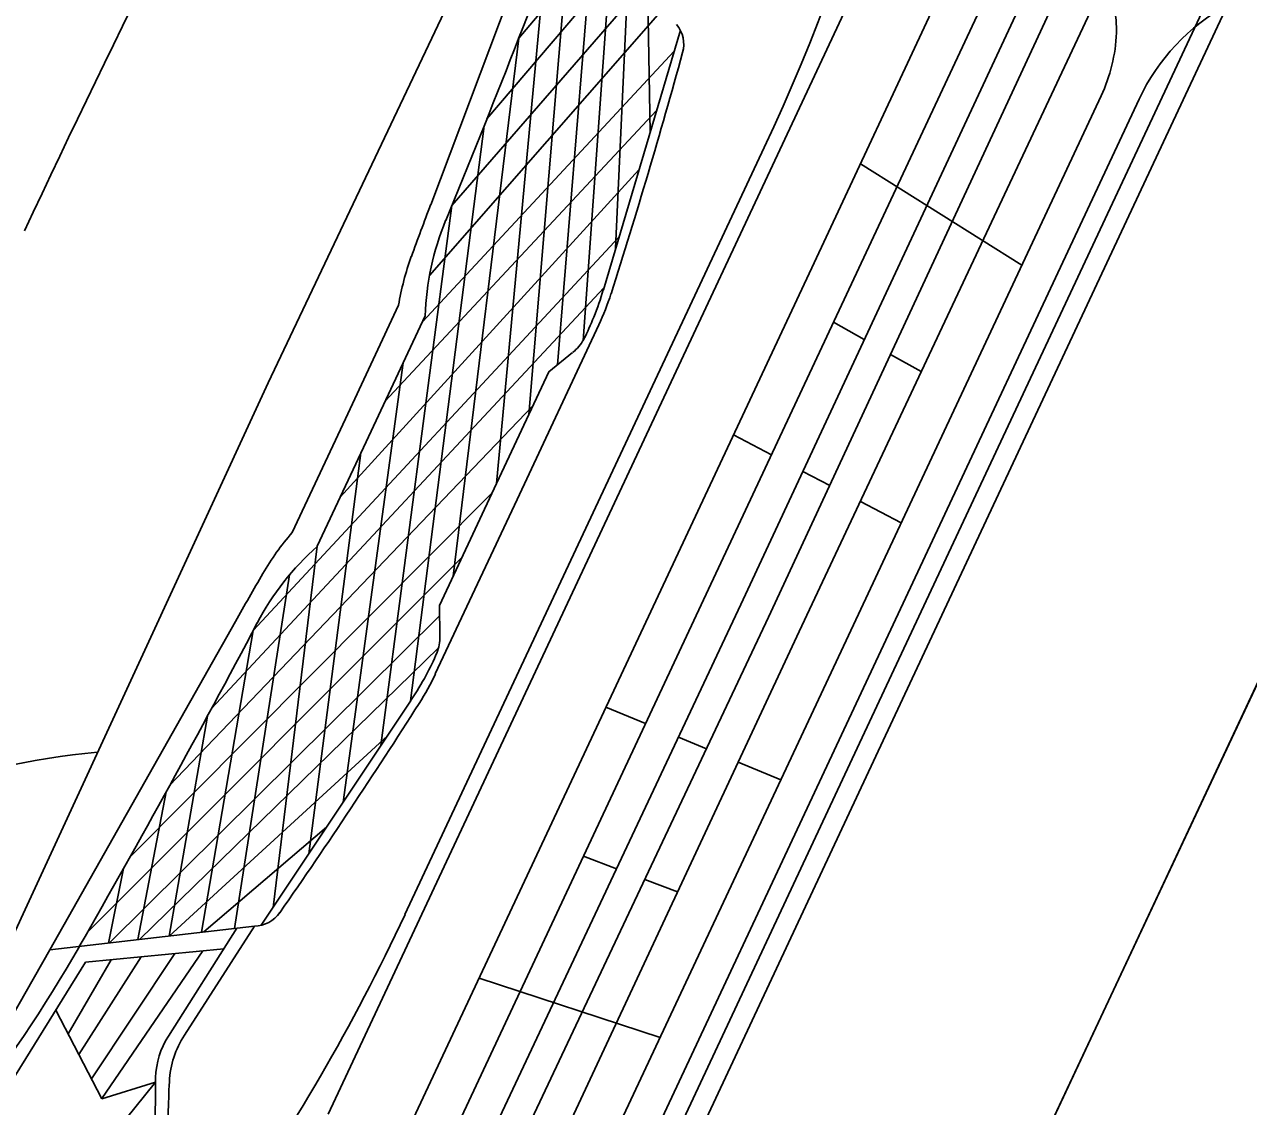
# Model space of a CAD drawing. Extents: x 14104283 to 14129344, y 8637090 to 8673339.
# Drawn here: x 14118391.48 to 14118404.47, y 8668246.12 to 8668257.6 of the extents above; entities that cross this region are included whole.
import ezdxf

# ---------------------------------------------------------------- set-up
doc = ezdxf.new("R2010")
doc.units = 0
for name, color, linetype in [('Cell', 7, 'Continuous'), ('Default', 7, 'Continuous'), ('Terrain', 7, 'Continuous')]:
    doc.layers.add(name, color=color, linetype=linetype)

msp = doc.modelspace()

# ---------------------------------------------------------------- linework, layer by layer
at = {"layer": 'Cell'}
for p, q in [((14118397.206, 8668259.428), (14118395.792, 8668255.686)), ((14118397.293, 8668258.936), (14118396.832, 8668253.461)), ((14118394.705, 8668246.04), (14118400.436, 8668258.273)), ((14118396.993, 8668258.143), (14118396.489, 8668252.728)), ((14118399.86, 8668255.07), (14118401.23, 8668257.995)), ((14118395.779, 8668254.934), (14118398.278, 8668257.785)), ((14118404.247, 8668257.801), (14118400.877, 8668250.607)), ((14118398.441, 8668257.536), (14118397.624, 8668254.785)), ((14118395.704, 8668254.445), (14118398.375, 8668257.315)), ((14118395.307, 8668253.598), (14118398.188, 8668256.684)), ((14118396.358, 8668256.521), (14118395.579, 8668250.424)), ((14118395.519, 8668248.157), (14118399.331, 8668256.292)), ((14118400.352, 8668256.12), (14118402.064, 8668255.045)), ((14118394.832, 8668252.584), (14118398.002, 8668256.057)), ((14118399.86, 8668255.07), (14118395.427, 8668245.608)), ((14118393.467, 8668250.343), (14118397.63, 8668254.806)), ((14118400.066, 8668254.44), (14118400.393, 8668254.256)), ((14118400.672, 8668254.099), (14118400.998, 8668253.916)), ((14118395.499, 8668254.008), (14118394.864, 8668249.351)), ((14118393.022, 8668249.526), (14118396.876, 8668253.554)), ((14118399.005, 8668253.245), (14118399.407, 8668253.034)), ((14118395.052, 8668253.054), (14118394.499, 8668248.803)), ((14118399.742, 8668252.858), (14118400.026, 8668252.709)), ((14118392.597, 8668248.762), (14118396.442, 8668252.628)), ((14118400.351, 8668252.539), (14118400.784, 8668252.312)), ((14118392.149, 8668247.971), (14118396.12, 8668251.94)), ((14118394.588, 8668252.063), (14118394.12, 8668248.233)), ((14118394.295, 8668251.762), (14118393.71, 8668248.011)), ((14118392.383, 8668247.857), (14118395.885, 8668251.326)), ((14118393.72, 8668251.264), (14118391.75, 8668247.783)), ((14118392.701, 8668247.894), (14118395.875, 8668250.985)), ((14118400.877, 8668250.607), (14118397.507, 8668243.413)), ((14118395.585, 8668250.433), (14118393.994, 8668248.045)), ((14118397.652, 8668250.358), (14118398.072, 8668250.184)), ((14118398.421, 8668250.039), (14118398.717, 8668249.916)), ((14118399.056, 8668249.775), (14118399.507, 8668249.588)), ((14118392.984, 8668249.458), (14118392.685, 8668247.892)), ((14118393.383, 8668247.973), (14118394.687, 8668249.085)), ((14118397.413, 8668248.778), (14118397.764, 8668248.644)), ((14118392.531, 8668248.645), (14118392.373, 8668247.855)), ((14118398.063, 8668248.53), (14118398.412, 8668248.397)), ((14118393.736, 8668248.014), (14118393.008, 8668246.869)), ((14118393.18, 8668246.878), (14118393.921, 8668248.036)), ((14118392.403, 8668247.678), (14118391.946, 8668246.893)), ((14118392.721, 8668247.71), (14118392.059, 8668246.674)), ((14118393.078, 8668247.744), (14118392.194, 8668246.414)), ((14118392.302, 8668246.206), (14118393.375, 8668247.774)), ((14118396.305, 8668247.483), (14118398.227, 8668246.855)), ((14118392.303, 8668246.203), (14118391.815, 8668247.145)), ((14118392.872, 8668246.429), (14118392.868, 8668245.621))]:
    msp.add_line(p, q, dxfattribs=at)
for points in [[(14118391.065, 8668247.3), (14118394.066, 8668253.798), (14118397.138, 8668260.263)], [(14118402.192, 8668258.979), (14118398.74, 8668251.609), (14118395.287, 8668244.239)], [(14118397.059, 8668258.317), (14118397.542, 8668258.912), (14118397.137, 8668253.989)], [(14118395.68, 8668244.216), (14118399.084, 8668251.447), (14118402.461, 8668258.691)], [(14118397.409, 8668254.245), (14118397.726, 8668258.632), (14118396.726, 8668257.453), (14118396.03, 8668251.748)], [(14118397.019, 8668242.878), (14118400.682, 8668250.699), (14118404.346, 8668258.519)], [(14118396.029, 8668244.225), (14118399.376, 8668251.311), (14118402.678, 8668258.417)], [(14118396.388, 8668256.597), (14118397.897, 8668258.369), (14118397.754, 8668255.225)], [(14118398.12, 8668256.457), (14118398.093, 8668258.068), (14118396.016, 8668255.676), (14118395.263, 8668249.95)], [(14118396.486, 8668244.277), (14118399.703, 8668251.158), (14118402.93, 8668258.033)], [(14118397.386, 8668245.06), (14118400.146, 8668250.95), (14118402.905, 8668256.84)], [(14118397.671, 8668244.771), (14118400.491, 8668250.789), (14118403.31, 8668256.806)], [(14118397.789, 8668255.343), (14118393.908, 8668251.169), (14118393.36, 8668247.971)], [(14118395.451, 8668254.619), (14118394.887, 8668253.414), (14118394.322, 8668252.209)], [(14118394.588, 8668252.063), (14118395.161, 8668253.286), (14118395.733, 8668254.508)], [(14118395.841, 8668250.709), (14118396.708, 8668252.561), (14118397.576, 8668254.412)], [(14118397.298, 8668254.12), (14118397.045, 8668253.914), (14118396.464, 8668252.675), (14118395.884, 8668251.436), (14118395.888, 8668251.109)], [(14118393.424, 8668250.263), (14118393.016, 8668247.93), (14118395.332, 8668250.054)], [(14118391.249, 8668246.898), (14118391.75, 8668247.783), (14118393.921, 8668248.036)], [(14118393.597, 8668247.795), (14118392.13, 8668247.652), (14118390.207, 8668244.558), (14118390.067, 8668244.394)], [(14118391.935, 8668245.217), (14118392.872, 8668246.379), (14118392.303, 8668246.203)]]:
    msp.add_lwpolyline(points, dxfattribs=at)
for centre, radius, start, end in [((14118379.565, 8668265.558), 21.83, 334.8846, 355.168), ((14118514.676, 8668197.693), 136.044, 151.94729, 154.89759), ((14118292.38, 8668298.166), 112.008, 337.61926, 339.62253), ((14118402.158, 8668257.548), 0.911, 357.5677, 29.9593), ((14118405.293, 8668255.877), 2.191, 118.5214, 154.8976), ((14118398.146, 8668257.387), 0.331, 344.6487, 39.4946), ((14118401.319, 8668257.583), 1.752, 334.8976, 357.5677), ((14118336.433, 8668274.329), 64.327, 342.27244, 344.64869), ((14118451.539, 8668234.626), 59.593, 159.30428, 159.86935), ((14118398.636, 8668254.412), 2.904, 157.6193, 178.1088), ((14118398.237, 8668254.164), 2.823, 159.8694, 170.722), ((14118394.21, 8668255.799), 3.561, 338.5081, 343.4547), ((14118395.077, 8668255.582), 2.759, 334.8976, 342.2724), ((14118395.178, 8668255.418), 2.52, 332.5591, 338.5081), ((14118397.063, 8668254.44), 0.397, 306.4113, 332.5591), ((14118396.455, 8668250.36), 2.823, 139.0732, 149.9258), ((14118396.519, 8668249.894), 2.904, 131.6864, 152.1759), ((14118445.582, 8668221.911), 59.593, 149.92582, 150.49089), ((14118294.893, 8668303.531), 112.008, 330.17264, 332.17591), ((14118395.491, 8668251.085), 0.397, 337.2361, 3.3839), ((14118393.533, 8668251.907), 2.52, 331.287, 337.2361), ((14118392.621, 8668252.407), 3.561, 326.3405, 331.287), ((14118393.343, 8668251.879), 2.759, 327.5227, 334.8976), ((14118341.403, 8668284.939), 64.327, 325.14649, 327.52273), ((14118392.871, 8668242.659), 7.246, 94.8676, 128.4188), ((14118393.92, 8668248.367), 0.331, 270.3006, 325.1465), ((14118375.749, 8668257.414), 21.83, 314.6271, 334.9105), ((14118378.322, 8668255.698), 15.84, 314.0733, 330.1726), ((14118393.985, 8668246.342), 0.967, 146.3328, 177.3987), ((14118393.746, 8668246.4), 0.874, 147.5701, 178.0873), ((14118411.112, 8668245.564), 18.112, 177.3987, 179.6103)]:
    msp.add_arc(centre, radius, start, end, dxfattribs=at)
at = {"layer": 'Default'}
msp.add_lwpolyline([(14118393.568, 8668227.201), (14118413.981, 8668270.654), (14118416.969, 8668269.177), (14118396.556, 8668225.723)], close=True, dxfattribs=at)
at = {"layer": 'Terrain'}
msp.add_line((14118382.749, 8668204.17), (14118455.182, 8668358.358), dxfattribs=at)

doc.saveas('drawing.dxf')
